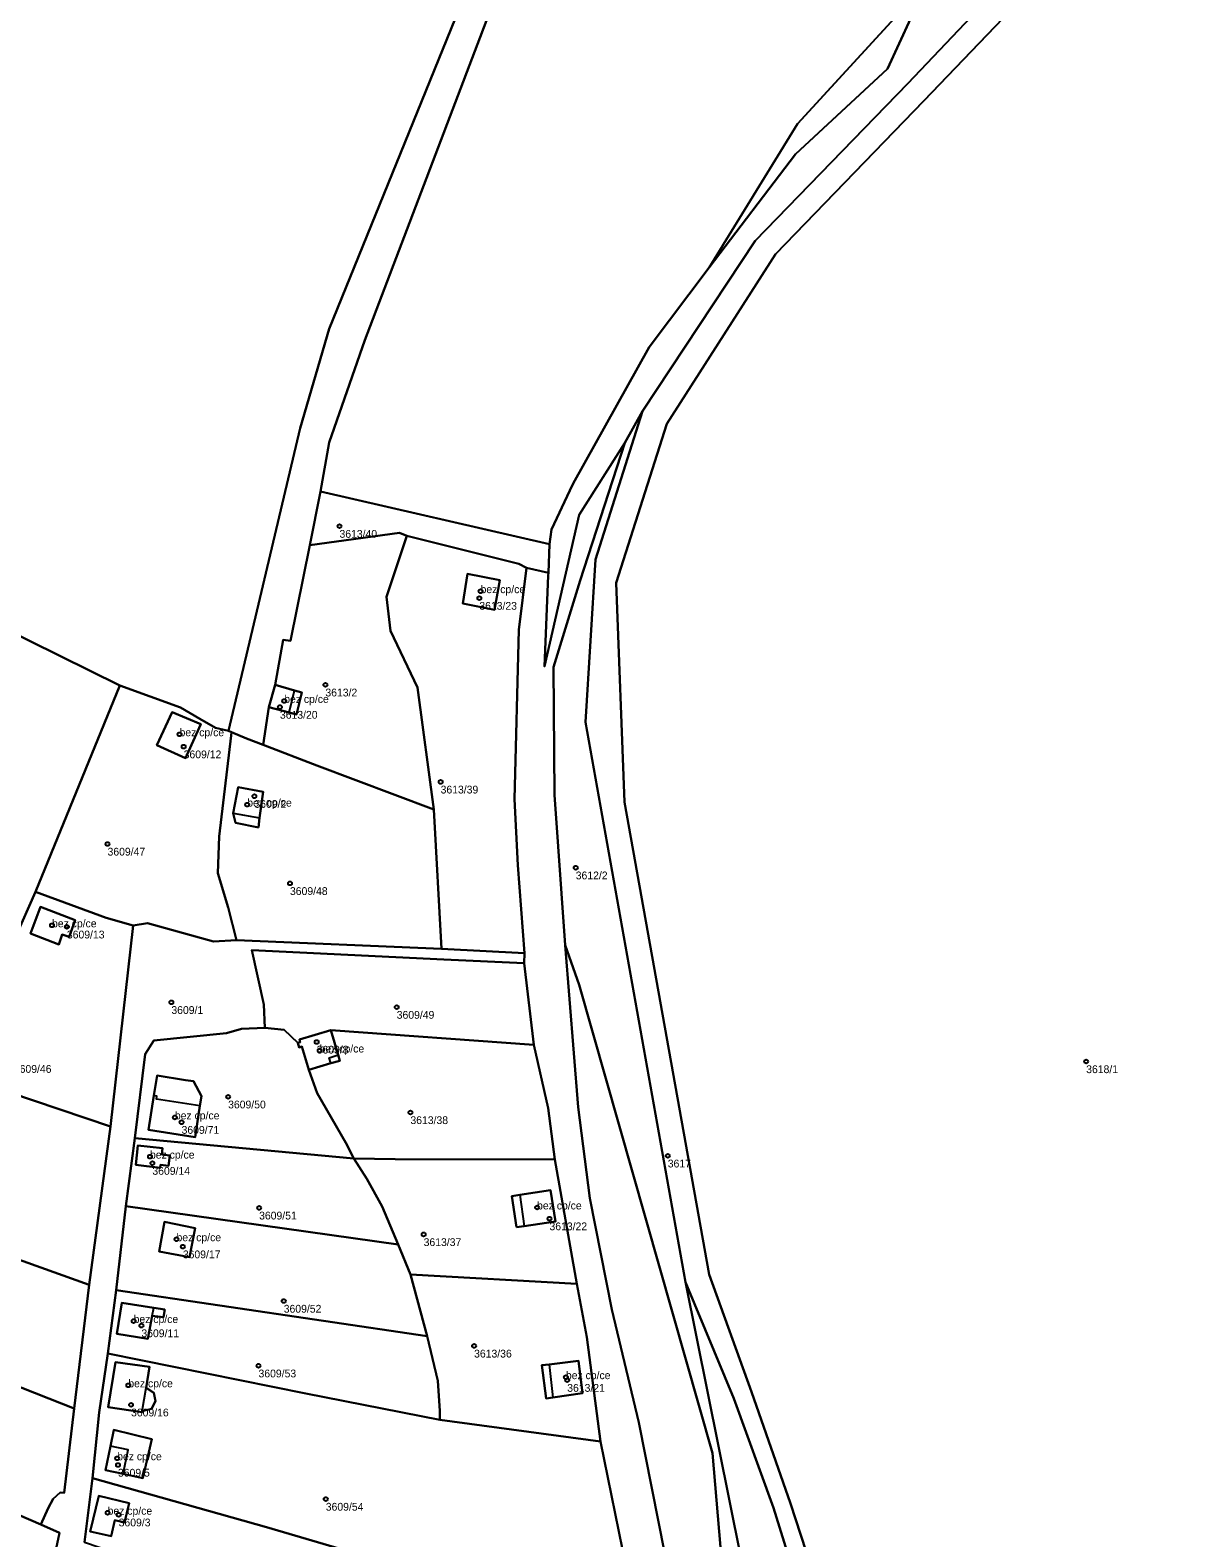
# Model space of a CAD drawing. Extents: x -878211 to -870363, y -1058464 to -1052522.
# Drawn here: x -875315.9 to -875167.5, y -1055259.9 to -1055066.3 of the extents above; entities that cross this region are included whole.
import ezdxf

# ---------------------------------------------------------------- set-up
doc = ezdxf.new("R2010")
doc.units = 0
for name, color, linetype in [('Definiční body', 7, 'Continuous'), ('Polygon budovy', 7, 'Continuous'), ('Polygon parcely', 7, 'Continuous')]:
    doc.layers.add(name, color=color, linetype=linetype)

msp = doc.modelspace()

# ---------------------------------------------------------------- linework, layer by layer
at = {"layer": 'Definiční body'}
for centre in [(-875276.22, -1055129.99994), (-875258.26, -1055139.23994), (-875258.1, -1055138.34994), (-875278.03, -1055150.36994), (-875283.32, -1055152.43994), (-875283.87, -1055153.22994), (-875296.76, -1055156.71994), (-875296.23, -1055158.30994), (-875263.23, -1055162.82994), (-875288.07, -1055165.74994), (-875287.15, -1055164.66994), (-875306.01, -1055170.79994), (-875245.88, -1055173.84994), (-875282.58, -1055175.85994), (-875313.14, -1055181.24994), (-875311.23, -1055181.43994), (-875297.81, -1055191.12994), (-875268.87, -1055191.74994), (-875279.15, -1055196.21994), (-875278.77, -1055197.31994), (-875180.32, -1055198.72994), (-875290.52, -1055203.25994), (-875297.36, -1055205.90994), (-875296.5, -1055206.51994), (-875267.11, -1055205.26994), (-875300.56, -1055210.93994), (-875234.06, -1055210.83994), (-875300.25, -1055211.77994), (-875286.54, -1055217.51994), (-875250.84, -1055217.46994), (-875249.25, -1055218.89994), (-875297.15, -1055221.54994), (-875296.34, -1055222.49994), (-875265.41, -1055220.92994), (-875283.38, -1055229.47994), (-875302.66, -1055232.04994), (-875301.66, -1055232.62994), (-875258.93, -1055235.23994), (-875286.62, -1055237.78994), (-875247.14, -1055239.25994), (-875246.97, -1055239.63994), (-875303.34, -1055240.29994), (-875302.99, -1055242.79994), (-875304.77, -1055249.66994), (-875304.67, -1055250.52994), (-875277.98, -1055254.89994), (-875306, -1055256.65994), (-875304.58, -1055256.91994)]:
    msp.add_circle(centre, 0.25, dxfattribs=at)
at = {"layer": 'Polygon budovy'}
for points in [[(-875260.4, -1055139.93), (-875256.32, -1055140.74), (-875255.64, -1055136.94), (-875259.8, -1055136.14)], [(-875284.49, -1055150.38), (-875285.28, -1055153.25), (-875282.67, -1055153.92), (-875281.98, -1055151.09)], [(-875297.73, -1055153.87), (-875299.68, -1055158.11), (-875296.01, -1055159.8), (-875294.04, -1055155.42)], [(-875286.01, -1055164.1), (-875289.25, -1055163.49), (-875289.89, -1055166.85), (-875286.5, -1055167.43)], [(-875315.92, -1055182.29), (-875312.26, -1055183.7), (-875311.82, -1055182.41), (-875310.94, -1055182.74), (-875310.17, -1055180.57), (-875314.63, -1055178.88)], [(-875276.41, -1055197.86), (-875277.34, -1055194.72), (-875281.35, -1055195.91), (-875281.25, -1055196.23), (-875281.58, -1055196.33), (-875281.4, -1055196.91), (-875281.05, -1055196.81), (-875280.17, -1055199.78), (-875277.32, -1055198.96), (-875277.56, -1055198.26)], [(-875300.07, -1055203.11), (-875300.75, -1055207.52), (-875294.75, -1055208.42), (-875294.16, -1055204.42), (-875299.74, -1055203.57), (-875299.68, -1055203.17)], [(-875302.39, -1055212.01), (-875299.26, -1055212.36), (-875299.22, -1055212), (-875298.19, -1055212.12), (-875298.03, -1055210.8), (-875299.05, -1055210.67), (-875298.94, -1055209.85), (-875302.1, -1055209.5)], [(-875253.07, -1055215.86), (-875252.49, -1055219.85), (-875248.49, -1055219.27), (-875249.13, -1055215.23)], [(-875299.36, -1055223.13), (-875295.47, -1055223.86), (-875294.77, -1055220.11), (-875298.68, -1055219.33)], [(-875304.8, -1055233.7), (-875300.82, -1055234.32), (-875300.26, -1055231.38), (-875300.06, -1055230.33), (-875304.17, -1055229.69)], [(-875305.92, -1055243.09), (-875301.58, -1055243.76), (-875301.56, -1055243.62), (-875301.06, -1055240.61), (-875300.62, -1055237.93), (-875305, -1055237.32)], [(-875245.02, -1055241.31), (-875245.53, -1055237.16), (-875249.29, -1055237.62), (-875248.81, -1055241.85)], [(-875306.29, -1055251.17), (-875304.02, -1055251.66), (-875303.35, -1055248.56), (-875305.62, -1055248.1)], [(-875307.12, -1055254.48), (-875308.24, -1055259.07), (-875305.56, -1055259.68), (-875305.08, -1055257.61), (-875303.84, -1055257.9), (-875303.25, -1055255.43)]]:
    msp.add_lwpolyline(points, close=True, dxfattribs=at)
at = {"layer": 'Polygon parcely'}
for points in [[(-875201.62, -1055061.18), (-875204.89, -1055064.74), (-875217.41, -1055078.36), (-875228.74, -1055096.8), (-875217.64, -1055082.25), (-875205.82, -1055071.27), (-875201.34, -1055061.47), (-875173.77, -1055043.59), (-875167.52, -1055035.4), (-875171.66, -1055039.37), (-875177.34, -1055042.33), (-875190.71, -1055049.31)], [(-875248.62, -1055164.51), (-875247.24, -1055183.78), (-875245.44, -1055188.88), (-875228.31, -1055249.02), (-875226.76, -1055267.1), (-875224.67, -1055262.34), (-875231.79, -1055227.05), (-875244.61, -1055155.15), (-875243.36, -1055134.27), (-875237.32, -1055115.22), (-875239.58, -1055119.31), (-875245.3, -1055136.97), (-875248.74, -1055148.1)], [(-875249.39, -1055136), (-875249.24, -1055132.3), (-875278.66, -1055125.53), (-875280.04, -1055132.45), (-875268.53, -1055130.87), (-875267.55, -1055131.23), (-875253.2, -1055134.83), (-875252.22, -1055135.33)], [(-875341.24, -1055150.76), (-875337.69, -1055154.51), (-875329.66, -1055166.23), (-875317.86, -1055182.84), (-875315.25, -1055176.95), (-875304.42, -1055150.44), (-875350.86, -1055127.52), (-875354.74, -1055126.23), (-875357.51, -1055131.96), (-875353.98, -1055134.9), (-875356.78, -1055138.41), (-875354.22, -1055140.02), (-875344.44, -1055147.37)], [(-875283.47, -1055144.58), (-875284.49, -1055150.38), (-875281.98, -1055151.09), (-875281.05, -1055151.35), (-875281.72, -1055154.17), (-875282.67, -1055153.92), (-875285.28, -1055153.25), (-875286.04, -1055158.07), (-875279.13, -1055160.73), (-875264.11, -1055166.36), (-875266.21, -1055150.73), (-875269.68, -1055143.45), (-875270.19, -1055139.09), (-875267.55, -1055131.23), (-875268.53, -1055130.87), (-875280.04, -1055132.45), (-875282.52, -1055144.7)], [(-875253.2, -1055134.83), (-875267.55, -1055131.23), (-875270.19, -1055139.09), (-875269.68, -1055143.45), (-875266.21, -1055150.73), (-875264.11, -1055166.36), (-875263.1, -1055184.28), (-875252.45, -1055184.82), (-875253.31, -1055173.51), (-875253.76, -1055165.05), (-875253.2, -1055143.31), (-875252.22, -1055135.33)], [(-875259.8, -1055136.14), (-875260.4, -1055139.93), (-875256.32, -1055140.74), (-875255.64, -1055136.94)], [(-875259.8, -1055136.14), (-875255.64, -1055136.94), (-875256.32, -1055140.74), (-875260.4, -1055139.93)], [(-875290.51, -1055178.95), (-875291.83, -1055174.56), (-875291.69, -1055169.84), (-875290.14, -1055156.89), (-875290.09, -1055156.44), (-875290.49, -1055156.27), (-875292.16, -1055155.88), (-875294.14, -1055154.74), (-875296.65, -1055153.29), (-875304.42, -1055150.44), (-875315.25, -1055176.95), (-875306.17, -1055180.28), (-875302.7, -1055181.26), (-875300.88, -1055180.96), (-875292.42, -1055183.33), (-875289.46, -1055183.14)], [(-875285.28, -1055153.25), (-875282.67, -1055153.92), (-875281.72, -1055154.17), (-875281.05, -1055151.35), (-875281.98, -1055151.09), (-875284.49, -1055150.38)], [(-875299.68, -1055158.11), (-875297.73, -1055153.87), (-875294.04, -1055155.42), (-875296.01, -1055159.8)], [(-875299.68, -1055158.11), (-875296.01, -1055159.8), (-875294.04, -1055155.42), (-875297.73, -1055153.87)], [(-875264.11, -1055166.36), (-875279.13, -1055160.73), (-875286.04, -1055158.07), (-875288.17, -1055157.27), (-875290.09, -1055156.44), (-875290.14, -1055156.89), (-875291.69, -1055169.84), (-875291.83, -1055174.56), (-875290.51, -1055178.95), (-875289.46, -1055183.14), (-875263.1, -1055184.28)], [(-875286.64, -1055168.69), (-875286.5, -1055167.43), (-875286.01, -1055164.1), (-875289.25, -1055163.49), (-875289.89, -1055166.85), (-875289.56, -1055168.08)], [(-875286.64, -1055168.69), (-875289.56, -1055168.08), (-875289.89, -1055166.85), (-875289.25, -1055163.49), (-875286.01, -1055164.1), (-875286.5, -1055167.43)], [(-875306.17, -1055180.28), (-875315.25, -1055176.95), (-875317.86, -1055182.84), (-875325.19, -1055200.46), (-875305.63, -1055207.07), (-875302.7, -1055181.26)], [(-875310.94, -1055182.74), (-875311.82, -1055182.41), (-875312.26, -1055183.7), (-875315.92, -1055182.29), (-875314.63, -1055178.88), (-875310.17, -1055180.57)], [(-875310.94, -1055182.74), (-875310.17, -1055180.57), (-875314.63, -1055178.88), (-875315.92, -1055182.29), (-875312.26, -1055183.7), (-875311.82, -1055182.41)], [(-875281.58, -1055196.33), (-875281.25, -1055196.23), (-875281.35, -1055195.91), (-875277.34, -1055194.72), (-875251.24, -1055196.57), (-875252.49, -1055186.1), (-875262.83, -1055185.65), (-875287.46, -1055184.44), (-875285.93, -1055191.43), (-875285.79, -1055194.41), (-875283.33, -1055194.64)], [(-875280.17, -1055199.78), (-875281.05, -1055196.81), (-875281.4, -1055196.91), (-875281.58, -1055196.33), (-875283.33, -1055194.64), (-875285.79, -1055194.41), (-875288.82, -1055194.55), (-875290.75, -1055195.11), (-875300.05, -1055196.04), (-875301.16, -1055197.78), (-875302.49, -1055208.58), (-875274.36, -1055211.19), (-875275.41, -1055209.16), (-875279.07, -1055202.78)], [(-875277.34, -1055194.72), (-875281.35, -1055195.91), (-875281.25, -1055196.23), (-875281.58, -1055196.33), (-875281.4, -1055196.91), (-875281.05, -1055196.81), (-875280.17, -1055199.78), (-875277.32, -1055198.96), (-875276.18, -1055198.63), (-875276.41, -1055197.86)], [(-875248.55, -1055211.3), (-875249.42, -1055204.73), (-875251.24, -1055196.57), (-875277.34, -1055194.72), (-875276.41, -1055197.86), (-875276.18, -1055198.63), (-875277.32, -1055198.96), (-875280.17, -1055199.78), (-875279.07, -1055202.78), (-875275.41, -1055209.16), (-875274.36, -1055211.19), (-875269.05, -1055211.25)], [(-875305.63, -1055207.07), (-875325.19, -1055200.46), (-875332.64, -1055218.71), (-875308.35, -1055227.38)], [(-875294.16, -1055204.42), (-875293.95, -1055203.16), (-875294.96, -1055201.27), (-875295.98, -1055201.13), (-875299.65, -1055200.54), (-875300.07, -1055203.11), (-875300.75, -1055207.52), (-875294.75, -1055208.42)], [(-875294.16, -1055204.42), (-875294.75, -1055208.42), (-875300.75, -1055207.52), (-875300.07, -1055203.11), (-875299.65, -1055200.54), (-875295.98, -1055201.13), (-875294.96, -1055201.27), (-875293.95, -1055203.16)], [(-875268.7, -1055222.23), (-875270.75, -1055217.36), (-875272.7, -1055213.79), (-875274.36, -1055211.19), (-875302.49, -1055208.58), (-875303.64, -1055217.32)], [(-875299.22, -1055212), (-875299.26, -1055212.36), (-875302.39, -1055212.01), (-875302.1, -1055209.5), (-875298.94, -1055209.85), (-875299.05, -1055210.67), (-875298.03, -1055210.8), (-875298.19, -1055212.12)], [(-875299.22, -1055212), (-875298.19, -1055212.12), (-875298.03, -1055210.8), (-875299.05, -1055210.67), (-875298.94, -1055209.85), (-875302.1, -1055209.5), (-875302.39, -1055212.01), (-875299.26, -1055212.36)], [(-875248.55, -1055211.3), (-875269.05, -1055211.25), (-875274.36, -1055211.19), (-875272.7, -1055213.79), (-875270.75, -1055217.36), (-875268.7, -1055222.23), (-875267.11, -1055226.09), (-875245.74, -1055227.27)], [(-875253.48, -1055220), (-875252.49, -1055219.85), (-875248.49, -1055219.27), (-875249.13, -1055215.23), (-875253.07, -1055215.86), (-875254.08, -1055216.03)], [(-875253.48, -1055220), (-875254.08, -1055216.03), (-875253.07, -1055215.86), (-875249.13, -1055215.23), (-875248.49, -1055219.27), (-875252.49, -1055219.85)], [(-875264.94, -1055233.99), (-875267.11, -1055226.09), (-875268.7, -1055222.23), (-875303.64, -1055217.32), (-875304.9, -1055228.09)], [(-875332.64, -1055218.71), (-875335.57, -1055225.83), (-875338.55, -1055232.19), (-875333.75, -1055234.05), (-875310.3, -1055243.27), (-875308.35, -1055227.38)], [(-875298.68, -1055219.33), (-875299.36, -1055223.13), (-875295.47, -1055223.86), (-875294.77, -1055220.11)], [(-875298.68, -1055219.33), (-875294.77, -1055220.11), (-875295.47, -1055223.86), (-875299.36, -1055223.13)], [(-875267.11, -1055226.09), (-875264.94, -1055233.99), (-875263.59, -1055239.72), (-875263.35, -1055243.56), (-875263.34, -1055244.75), (-875242.69, -1055247.5), (-875244.44, -1055234.13), (-875245.74, -1055227.27)], [(-875263.59, -1055239.72), (-875264.94, -1055233.99), (-875304.9, -1055228.09), (-875305.98, -1055236.2), (-875280.53, -1055241.35), (-875263.34, -1055244.75), (-875263.35, -1055243.56)], [(-875298.65, -1055230.55), (-875300.06, -1055230.33), (-875304.17, -1055229.69), (-875304.8, -1055233.7), (-875300.82, -1055234.32), (-875300.26, -1055231.38), (-875298.84, -1055231.55)], [(-875298.65, -1055230.55), (-875298.84, -1055231.55), (-875300.26, -1055231.38), (-875300.82, -1055234.32), (-875304.8, -1055233.7), (-875304.17, -1055229.69), (-875300.06, -1055230.33)], [(-875338.55, -1055232.19), (-875341.37, -1055238.92), (-875343.99, -1055245.46), (-875314.56, -1055258.15), (-875313.63, -1055256.07), (-875312.98, -1055254.86), (-875312.08, -1055254.06), (-875311.58, -1055254.11), (-875310.3, -1055243.27), (-875333.75, -1055234.05)], [(-875307.96, -1055252.23), (-875285.58, -1055258.51), (-875264.17, -1055264.79), (-875264.57, -1055266.74), (-875262.36, -1055267.65), (-875237.21, -1055279.52), (-875238.14, -1055271.52), (-875239.89, -1055261.36), (-875242.69, -1055247.5), (-875263.34, -1055244.75), (-875280.53, -1055241.35), (-875305.98, -1055236.2), (-875307.08, -1055243.78)], [(-875301.58, -1055243.76), (-875305.92, -1055243.09), (-875305, -1055237.32), (-875300.62, -1055237.93), (-875301.06, -1055240.61), (-875300.08, -1055241.25), (-875299.83, -1055242.33), (-875300.38, -1055243.3), (-875301.56, -1055243.62)], [(-875301.58, -1055243.76), (-875301.56, -1055243.62), (-875300.38, -1055243.3), (-875299.83, -1055242.33), (-875300.08, -1055241.25), (-875301.06, -1055240.61), (-875300.62, -1055237.93), (-875305, -1055237.32), (-875305.92, -1055243.09)], [(-875249.29, -1055237.62), (-875245.53, -1055237.16), (-875245.02, -1055241.31), (-875248.81, -1055241.85), (-875249.69, -1055241.97), (-875250.23, -1055237.73)], [(-875249.29, -1055237.62), (-875250.23, -1055237.73), (-875249.69, -1055241.97), (-875248.81, -1055241.85), (-875245.02, -1055241.31), (-875245.53, -1055237.16)], [(-875349.34, -1055258.82), (-875348.52, -1055259.43), (-875315.98, -1055274.1), (-875314.28, -1055269.04), (-875313.57, -1055265.67), (-875312.17, -1055259.24), (-875314.56, -1055258.15), (-875343.99, -1055245.46)], [(-875304.02, -1055251.66), (-875306.29, -1055251.17), (-875305.62, -1055248.1), (-875305.19, -1055246), (-875300.31, -1055247.23), (-875301.46, -1055252.2)], [(-875304.02, -1055251.66), (-875301.46, -1055252.2), (-875300.31, -1055247.23), (-875305.19, -1055246), (-875305.62, -1055248.1), (-875306.29, -1055251.17)], [(-875267.86, -1055274.43), (-875265.47, -1055269.39), (-875264.57, -1055266.74), (-875264.17, -1055264.79), (-875285.58, -1055258.51), (-875307.96, -1055252.23), (-875308.99, -1055260.44)], [(-875305.56, -1055259.68), (-875308.24, -1055259.07), (-875307.12, -1055254.48), (-875303.25, -1055255.43), (-875303.84, -1055257.9), (-875305.08, -1055257.61)], [(-875305.56, -1055259.68), (-875305.08, -1055257.61), (-875303.84, -1055257.9), (-875303.25, -1055255.43), (-875307.12, -1055254.48), (-875308.24, -1055259.07)]]:
    msp.add_lwpolyline(points, close=True, dxfattribs=at)
for points in [[(-875201.34, -1055061.47), (-875205.82, -1055071.27), (-875217.64, -1055082.25), (-875228.74, -1055096.8), (-875236.45, -1055107.04), (-875246.19, -1055124.51), (-875246.62, -1055125.41), (-875249, -1055130.41), (-875249.24, -1055132.3), (-875249.39, -1055136), (-875249.4, -1055136.35), (-875249.88, -1055148.02), (-875245.44, -1055128.56), (-875239.58, -1055119.31), (-875237.32, -1055115.22), (-875222.83, -1055093.35), (-875203.23, -1055073.19), (-875186.95, -1055056.02)], [(-875186.95, -1055056.02), (-875203.23, -1055073.19), (-875222.83, -1055093.35), (-875237.32, -1055115.22), (-875243.36, -1055134.27), (-875244.61, -1055155.15), (-875231.79, -1055227.05), (-875225.59, -1055241.99), (-875220.48, -1055256.01), (-875214.82, -1055274.23)], [(-875212.29, -1055273.81), (-875218.28, -1055255.45), (-875223.32, -1055241.13), (-875228.76, -1055226.06), (-875239.62, -1055165.45), (-875240.69, -1055137.28), (-875234.19, -1055116.88), (-875220.24, -1055095.08), (-875201.17, -1055075.38), (-875184.89, -1055058.4)], [(-875184.89, -1055058.4), (-875201.17, -1055075.38), (-875220.24, -1055095.08), (-875234.19, -1055116.88), (-875240.69, -1055137.28), (-875239.62, -1055165.45), (-875228.76, -1055226.06), (-875223.32, -1055241.13), (-875218.28, -1055255.45), (-875212.29, -1055273.81)], [(-875413.25, -1055106.31), (-875384.82, -1055116.1), (-875382.56, -1055116.87), (-875372.12, -1055120.45), (-875368.83, -1055121.57), (-875368.65, -1055121.6), (-875354.74, -1055126.23), (-875350.86, -1055127.52), (-875304.42, -1055150.44), (-875296.65, -1055153.29), (-875294.14, -1055154.74), (-875292.16, -1055155.88), (-875290.49, -1055156.27), (-875281.25, -1055117.43), (-875277.55, -1055104.67), (-875260.23, -1055062.07)], [(-875260.23, -1055062.07), (-875277.55, -1055104.67), (-875281.25, -1055117.43), (-875290.49, -1055156.27), (-875290.09, -1055156.44), (-875288.17, -1055157.27), (-875286.04, -1055158.07), (-875285.28, -1055153.25), (-875284.49, -1055150.38), (-875283.47, -1055144.58), (-875282.52, -1055144.7), (-875280.04, -1055132.45), (-875278.66, -1055125.53), (-875277.54, -1055119.24), (-875272.95, -1055106.11), (-875256.66, -1055063.27)], [(-875256.66, -1055063.27), (-875272.95, -1055106.11), (-875277.54, -1055119.24), (-875278.66, -1055125.53), (-875249.24, -1055132.3), (-875249, -1055130.41), (-875246.62, -1055125.41), (-875246.19, -1055124.51), (-875236.45, -1055107.04), (-875228.74, -1055096.8), (-875217.41, -1055078.36), (-875204.89, -1055064.74)], [(-875234.42, -1055261.94), (-875237.78, -1055245.08), (-875241.24, -1055230.58), (-875244.06, -1055216.27), (-875245.58, -1055204.61), (-875247.24, -1055183.78), (-875248.62, -1055164.51), (-875248.74, -1055148.1), (-875245.3, -1055136.97), (-875239.58, -1055119.31), (-875245.44, -1055128.56), (-875249.88, -1055148.02), (-875249.4, -1055136.35), (-875249.39, -1055136), (-875252.22, -1055135.33), (-875253.2, -1055143.31), (-875253.76, -1055165.05), (-875253.31, -1055173.51), (-875252.45, -1055184.82), (-875252.49, -1055186.1), (-875251.24, -1055196.57), (-875249.42, -1055204.73), (-875248.55, -1055211.3), (-875245.74, -1055227.27), (-875244.44, -1055234.13), (-875242.69, -1055247.5), (-875239.89, -1055261.36)], [(-875308.99, -1055260.44), (-875307.96, -1055252.23), (-875307.08, -1055243.78), (-875305.98, -1055236.2), (-875304.9, -1055228.09), (-875303.64, -1055217.32), (-875302.49, -1055208.58), (-875301.16, -1055197.78), (-875300.05, -1055196.04), (-875290.75, -1055195.11), (-875288.82, -1055194.55), (-875285.79, -1055194.41), (-875285.93, -1055191.43), (-875287.46, -1055184.44), (-875262.83, -1055185.65), (-875252.49, -1055186.1), (-875252.45, -1055184.82), (-875263.1, -1055184.28), (-875289.46, -1055183.14), (-875292.42, -1055183.33), (-875300.88, -1055180.96), (-875302.7, -1055181.26), (-875305.63, -1055207.07), (-875308.35, -1055227.38), (-875310.3, -1055243.27), (-875311.58, -1055254.11), (-875312.08, -1055254.06), (-875312.98, -1055254.86), (-875313.63, -1055256.07), (-875314.56, -1055258.15), (-875312.17, -1055259.24), (-875313.57, -1055265.67)], [(-875226.76, -1055267.1), (-875228.31, -1055249.02), (-875245.44, -1055188.88), (-875247.24, -1055183.78), (-875245.58, -1055204.61), (-875244.06, -1055216.27), (-875241.24, -1055230.58), (-875237.78, -1055245.08), (-875234.42, -1055261.94)], [(-875214.82, -1055274.23), (-875220.48, -1055256.01), (-875225.59, -1055241.99), (-875231.79, -1055227.05), (-875224.67, -1055262.34)]]:
    msp.add_lwpolyline(points, dxfattribs=at)

# ---------------------------------------------------------------- texts
at = {"layer": 'Definiční body'}
for s, p in [('3613/40', (-875276.22, -1055131.489)), ('bez cp/ce', (-875258.1, -1055138.6)), ('3613/23', (-875258.26, -1055140.729)), ('bez cp/ce', (-875283.32, -1055152.69)), ('3613/2', (-875278.03, -1055151.859)), ('3613/20', (-875283.87, -1055154.719)), ('bez cp/ce', (-875296.76, -1055156.97)), ('3609/12', (-875296.23, -1055159.799)), ('3613/39', (-875263.23, -1055164.319)), ('bez cp/ce', (-875288.07, -1055166)), ('3609/2', (-875287.15, -1055166.159)), ('3609/47', (-875306.01, -1055172.289)), ('3612/2', (-875245.88, -1055175.339)), ('3609/48', (-875282.58, -1055177.349)), ('bez cp/ce', (-875313.14, -1055181.5)), ('3609/13', (-875311.23, -1055182.929)), ('3609/1', (-875297.81, -1055192.619)), ('3609/49', (-875268.87, -1055193.239)), ('3609/8', (-875279.15, -1055197.709)), ('bez cp/ce', (-875278.77, -1055197.57)), ('3609/46', (-875318.04, -1055200.179)), ('3618/1', (-875180.32, -1055200.219)), ('3609/50', (-875290.52, -1055204.749)), ('bez cp/ce', (-875297.36, -1055206.159)), ('3613/38', (-875267.11, -1055206.759)), ('3609/71', (-875296.5, -1055208.009)), ('bez cp/ce', (-875300.56, -1055211.19)), ('3609/14', (-875300.25, -1055213.269)), ('3617', (-875234.06, -1055212.329)), ('3609/51', (-875286.54, -1055219.009)), ('bez cp/ce', (-875250.84, -1055217.72)), ('3613/22', (-875249.25, -1055220.389)), ('bez cp/ce', (-875297.15, -1055221.8)), ('3613/37', (-875265.41, -1055222.419)), ('3609/17', (-875296.34, -1055223.989)), ('3609/52', (-875283.38, -1055230.969)), ('bez cp/ce', (-875302.66, -1055232.3)), ('3609/11', (-875301.66, -1055234.119)), ('3613/36', (-875258.93, -1055236.729)), ('bez cp/ce', (-875303.34, -1055240.55)), ('3609/53', (-875286.62, -1055239.279)), ('bez cp/ce', (-875247.14, -1055239.51)), ('3613/21', (-875246.97, -1055241.129)), ('3609/16', (-875302.99, -1055244.289)), ('bez cp/ce', (-875304.77, -1055249.919)), ('3609/5', (-875304.67, -1055252.019)), ('bez cp/ce', (-875306, -1055256.909)), ('3609/54', (-875277.98, -1055256.389)), ('3609/3', (-875304.58, -1055258.409))]:
    msp.add_text(s, height=0.999996, dxfattribs=at).set_placement(p)

doc.saveas('drawing.dxf')
